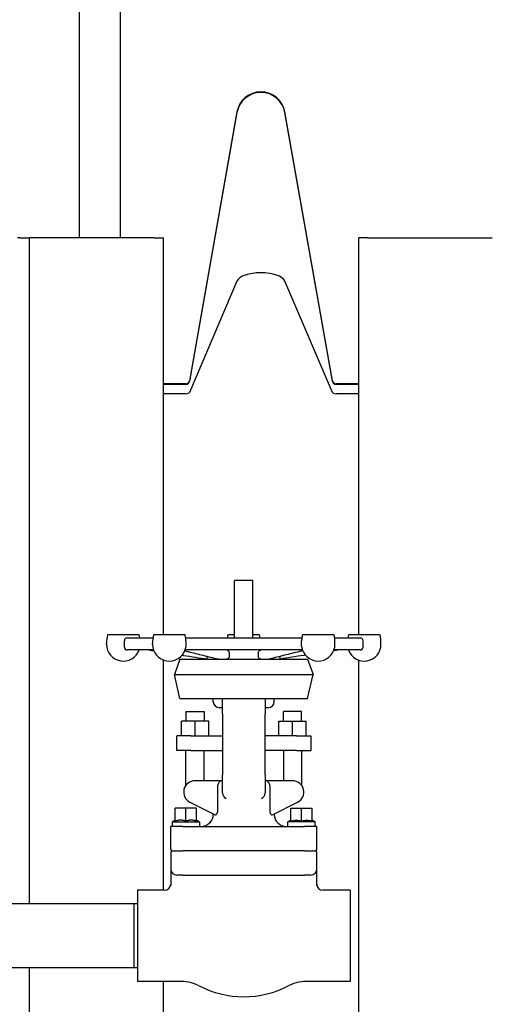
# Model space of a CAD drawing. Header units: inches. Extents: x 36 to 1719, y -84 to 1122.
# Tile 435 of 571: x 1461 to 1471, y 374 to 394. Entities that reach past the tile are written whole.
import ezdxf

# ---------------------------------------------------------------- set-up
doc = ezdxf.new("R2010")
doc.units = ezdxf.units.IN
doc.header["$LTSCALE"] = 48
doc.header["$MEASUREMENT"] = 0
doc.layers.add('Visible (ANSI)', color=7, linetype='Continuous', lineweight=30)

msp = doc.modelspace()

# ---------------------------------------------------------------- linework, layer by layer
at = {"layer": 'Visible (ANSI)'}
for p, q in [((1462.67912, 395.23377), (1462.67912, 389.57752)), ((1463.51912, 395.23377), (1463.51912, 389.57752)), ((1465.91922, 392.16435), (1464.94549, 386.64206)), ((1465.91922, 392.1524), (1464.94549, 386.63011)), ((1467.87775, 386.64206), (1466.90402, 392.16435)), ((1467.87775, 386.63011), (1466.90402, 392.1524)), ((1461.47162, 389.57752), (1461.41162, 389.57752)), ((1461.47162, 389.57752), (1461.66162, 389.57752)), ((1461.66162, 375.89127), (1461.66162, 389.57752)), ((1462.04162, 389.57752), (1461.66162, 389.57752)), ((1464.22162, 389.57752), (1462.04162, 389.57752)), ((1464.22162, 389.57752), (1464.41162, 389.57752)), ((1464.41162, 381.41877), (1464.41162, 389.57752)), ((1468.41162, 389.57752), (1468.41162, 381.41877)), ((1468.60162, 389.57752), (1468.41162, 389.57752)), ((1468.60162, 389.57752), (1470.78162, 389.57752)), ((1470.78162, 389.57752), (1471.16162, 389.57752)), ((1465.91922, 388.68971), (1464.94549, 386.40231)), ((1467.87775, 386.40231), (1466.90402, 388.68971)), ((1464.86857, 386.57752), (1464.41162, 386.57752)), ((1464.86857, 386.56557), (1464.41162, 386.56557)), ((1468.41162, 386.57752), (1467.95467, 386.57752)), ((1468.41162, 386.56557), (1467.95467, 386.56557)), ((1464.86857, 386.37557), (1464.41162, 386.37557)), ((1468.41162, 386.37557), (1467.95467, 386.37557)), ((1465.87162, 381.35877), (1465.87162, 382.53377)), ((1466.24662, 382.53377), (1465.87162, 382.53377)), ((1466.24662, 381.35877), (1466.24662, 382.53377)), ((1463.91137, 381.41877), (1463.26137, 381.41877)), ((1464.85588, 381.41877), (1464.20588, 381.41877)), ((1465.87162, 381.41877), (1465.73412, 381.41877)), ((1466.38412, 381.41877), (1466.24662, 381.41877)), ((1467.91236, 381.41877), (1467.26236, 381.41877)), ((1468.85687, 381.41877), (1468.20687, 381.41877)), ((1463.2417, 381.22646), (1463.2417, 381.24791)), ((1463.60912, 381.16877), (1463.60912, 381.29877)), ((1463.66912, 381.35877), (1464.19442, 381.35877)), ((1464.1862, 381.22646), (1464.1862, 381.24791)), ((1464.86733, 381.35877), (1467.25091, 381.35877)), ((1464.87318, 381.24791), (1464.87318, 381.22646)), ((1467.24506, 381.22646), (1467.24506, 381.24791)), ((1467.92382, 381.35877), (1468.44912, 381.35877)), ((1467.93203, 381.22646), (1467.93203, 381.24791)), ((1468.50912, 381.16877), (1468.50912, 381.29877)), ((1468.87654, 381.22646), (1468.87654, 381.24791)), ((1464.20692, 381.10877), (1463.66912, 381.10877)), ((1467.2634, 381.10877), (1464.85484, 381.10877)), ((1465.76022, 381.04549), (1465.76022, 380.98035)), ((1466.35802, 381.04549), (1466.35802, 380.98035)), ((1468.44912, 381.10877), (1467.91132, 381.10877)), ((1464.41162, 376.17127), (1464.41162, 380.90308)), ((1464.74804, 380.92127), (1464.63485, 380.6077)), ((1464.74804, 380.92127), (1467.3702, 380.92127)), ((1465.30912, 380.92127), (1465.30912, 380.97791)), ((1466.80912, 380.92127), (1466.80912, 380.97791)), ((1467.3702, 380.92127), (1467.48339, 380.6077)), ((1468.41162, 380.90345), (1468.41162, 266.51512)), ((1464.74804, 380.11302), (1464.63485, 380.6077)), ((1464.63485, 380.6077), (1467.48339, 380.6077)), ((1467.3702, 380.11302), (1467.48339, 380.6077)), ((1464.74804, 380.11302), (1467.3702, 380.11302)), ((1465.43412, 380.04627), (1465.43412, 380.11302)), ((1465.62162, 379.79627), (1465.62162, 380.11302)), ((1466.49662, 380.11302), (1466.49662, 379.79627)), ((1466.68412, 380.04627), (1466.68412, 380.11302)), ((1464.87162, 379.84627), (1464.87162, 379.64627)), ((1464.87162, 379.84627), (1465.24662, 379.84627)), ((1465.24662, 379.84627), (1465.24662, 379.64627)), ((1465.62162, 379.92127), (1465.55912, 379.92127)), ((1465.62162, 379.79627), (1465.62162, 378.54627)), ((1466.55912, 379.92127), (1466.49662, 379.92127)), ((1466.49662, 378.54627), (1466.49662, 379.79627)), ((1466.87162, 379.64627), (1466.87162, 379.84627)), ((1467.24662, 379.84627), (1466.87162, 379.84627)), ((1467.24662, 379.64627), (1467.24662, 379.84627)), ((1464.77787, 379.34627), (1464.77787, 379.64627)), ((1465.05912, 379.64627), (1464.77787, 379.64627)), ((1465.05912, 379.34627), (1465.05912, 379.64627)), ((1465.34037, 379.64627), (1465.05912, 379.64627)), ((1465.34037, 379.34627), (1465.34037, 379.64627)), ((1466.77787, 379.34627), (1466.77787, 379.64627)), ((1466.77787, 379.64627), (1467.05912, 379.64627)), ((1467.05912, 379.64627), (1467.34037, 379.64627)), ((1467.05912, 379.34627), (1467.05912, 379.64627)), ((1467.34037, 379.34627), (1467.34037, 379.64627)), ((1464.68412, 379.04627), (1464.68412, 379.34627)), ((1464.97474, 379.34627), (1464.68412, 379.34627)), ((1464.97474, 379.34627), (1465.62162, 379.34627)), ((1467.14349, 379.34627), (1466.49662, 379.34627)), ((1467.14349, 379.34627), (1467.43412, 379.34627)), ((1467.43412, 379.34627), (1467.43412, 379.04627)), ((1464.97474, 379.04627), (1464.68412, 379.04627)), ((1464.87162, 378.32684), (1464.87162, 379.04627)), ((1464.97474, 379.04627), (1465.62162, 379.04627)), ((1465.24662, 378.42127), (1465.24662, 379.04627)), ((1467.14349, 379.04627), (1466.49662, 379.04627)), ((1466.87162, 379.04627), (1466.87162, 378.42127)), ((1467.14349, 379.04627), (1467.43412, 379.04627)), ((1467.24662, 379.04627), (1467.24662, 378.32684)), ((1465.60652, 378.42127), (1465.05912, 378.42127)), ((1465.60652, 378.42127), (1465.62162, 378.42127)), ((1465.62162, 378.17127), (1465.62162, 378.54627)), ((1466.49662, 378.54627), (1466.49662, 378.17127)), ((1466.49662, 378.42127), (1466.51172, 378.42127)), ((1467.05912, 378.42127), (1466.51172, 378.42127)), ((1465.51785, 378.29627), (1465.51785, 377.80648)), ((1466.60039, 377.80648), (1466.60039, 378.29627)), ((1464.95381, 377.97968), (1465.47084, 377.7182)), ((1466.6474, 377.7182), (1467.16443, 377.97968)), ((1464.65287, 377.59068), (1464.65287, 377.85877)), ((1464.87162, 377.85877), (1464.65287, 377.85877)), ((1464.87162, 377.59068), (1464.87162, 377.85877)), ((1465.09037, 377.85877), (1464.87162, 377.85877)), ((1465.09037, 377.59068), (1465.09037, 377.85877)), ((1467.02787, 377.85877), (1467.24662, 377.85877)), ((1467.02787, 377.59068), (1467.02787, 377.85877)), ((1467.24662, 377.85877), (1467.46537, 377.85877)), ((1467.24662, 377.59068), (1467.24662, 377.85877)), ((1467.46537, 377.59068), (1467.46537, 377.85877)), ((1464.65037, 377.60877), (1464.59037, 377.57413)), ((1464.59037, 377.57413), (1464.59037, 377.48377)), ((1464.59037, 377.57413), (1465.15287, 377.57413)), ((1464.65287, 377.60877), (1464.65037, 377.60877)), ((1464.79097, 377.60877), (1464.73352, 377.60877)), ((1465.00972, 377.60877), (1464.95227, 377.60877)), ((1465.09287, 377.60877), (1465.09037, 377.60877)), ((1465.09287, 377.60877), (1465.15287, 377.57413)), ((1465.15287, 377.57413), (1465.15287, 377.48377)), ((1465.43412, 377.73377), (1465.43412, 377.73677)), ((1466.68412, 377.73377), (1466.68412, 377.73677)), ((1467.02537, 377.60877), (1466.96537, 377.57413)), ((1467.52787, 377.57413), (1466.96537, 377.57413)), ((1466.96537, 377.48377), (1466.96537, 377.57413)), ((1467.02537, 377.60877), (1467.02787, 377.60877)), ((1467.10852, 377.60877), (1467.16597, 377.60877)), ((1467.32727, 377.60877), (1467.38472, 377.60877)), ((1467.46537, 377.60877), (1467.46787, 377.60877)), ((1467.46787, 377.60877), (1467.52787, 377.57413)), ((1467.52787, 377.48377), (1467.52787, 377.57413)), ((1464.55912, 377.01502), (1464.55912, 377.48377)), ((1464.80912, 377.48377), (1464.55912, 377.48377)), ((1464.80912, 377.48377), (1467.30912, 377.48377)), ((1467.55912, 377.48377), (1467.30912, 377.48377)), ((1467.55912, 377.01502), (1467.55912, 377.48377)), ((1464.59037, 376.98377), (1464.80912, 376.98377)), ((1467.30912, 376.98377), (1464.80912, 376.98377)), ((1467.30912, 376.98377), (1467.52787, 376.98377)), ((1464.55912, 376.95252), (1464.55912, 376.60877)), ((1467.55912, 376.60877), (1467.55912, 376.95252)), ((1464.55912, 376.60877), (1464.55912, 376.26644)), ((1467.55912, 376.26644), (1467.55912, 376.60877)), ((1464.80912, 376.48377), (1464.68412, 376.48377)), ((1464.80912, 376.48377), (1466.05912, 376.48377)), ((1466.05912, 376.48377), (1467.30912, 376.48377)), ((1467.43412, 376.48377), (1467.30912, 376.48377)), ((1464.43412, 376.17127), (1463.87412, 376.17127)), ((1463.87412, 376.17127), (1463.87412, 374.29627)), ((1468.24412, 376.17127), (1467.68412, 376.17127)), ((1468.24412, 376.17127), (1468.24412, 374.29627)), ((1463.81162, 375.89127), (1461.24912, 375.89127)), ((1463.87412, 375.88964), (1463.81162, 375.89127)), ((1463.81162, 374.57627), (1463.81162, 375.89127)), ((1463.81162, 374.57627), (1461.24912, 374.57627)), ((1461.66162, 266.51512), (1461.66162, 374.57627)), ((1463.87412, 374.57791), (1463.81162, 374.57627)), ((1464.7859, 374.29627), (1463.87412, 374.29627)), ((1464.41162, 266.51512), (1464.41162, 374.29627)), ((1468.24412, 374.29627), (1467.33234, 374.29627))]:
    msp.add_line(p, q, dxfattribs=at)
for centre, radius, start, end in [((1466.41162, 392.07752), 0.5, 10, 170), ((1466.41162, 392.06557), 0.5, 10, 170), ((1464.86857, 386.65562), 0.0781, 270, 350), ((1464.86857, 386.64367), 0.0781, 270, 350), ((1467.95467, 386.65562), 0.0781, 190, 270), ((1467.95467, 386.64367), 0.0781, 190, 270), ((1463.99346, 381.24791), 0.75176, 166.863217, 180), ((1463.17929, 381.24791), 0.75176, 8.479986, 13.136783), ((1464.93797, 381.24791), 0.75176, 166.863217, 180), ((1464.12379, 381.24791), 0.75176, 7.980025, 13.136783), ((1466.46621, 381.24791), 0.75176, 166.863217, 171.520014), ((1465.65203, 381.24791), 0.75176, 8.479986, 13.136783), ((1467.99445, 381.24791), 0.75176, 166.863217, 172.019975), ((1467.18027, 381.24791), 0.75176, 0, 13.136783), ((1468.93895, 381.24791), 0.75176, 166.863217, 171.520014), ((1468.12478, 381.24791), 0.75176, 0, 13.136783), ((1463.58637, 381.22646), 0.34467, 180, 340.03444), ((1463.66912, 381.29877), 0.06, 90, 180), ((1464.53088, 381.22646), 0.34467, 180, 341.681567), ((1467.58736, 381.22646), 0.34467, 198.318433, 0), ((1468.53187, 381.22646), 0.34467, 199.96556, 0), ((1468.44912, 381.29877), 0.06, 0, 90), ((1463.66912, 381.16877), 0.06, 180, 270), ((1468.44912, 381.16877), 0.06, 270, 0), ((1465.55912, 380.04627), 0.125, 180, 270), ((1466.55912, 380.04627), 0.125, 270, 0), ((1465.05912, 378.18792), 0.23335, 90, 243.172694), ((1467.05912, 378.18792), 0.23335, 296.827306, 90), ((1465.74662, 378.17127), 0.125, 180, 245.901134), ((1466.37162, 378.17127), 0.125, 294.098866, 0), ((1465.18412, 377.73377), 0.25, 270, 0), ((1466.93412, 377.73377), 0.25, 180, 270), ((1464.59037, 377.01502), 0.03125, 180, 270), ((1464.59037, 376.95252), 0.03125, 90, 180), ((1467.52787, 377.01502), 0.03125, 270, 0), ((1467.52787, 376.95252), 0.03125, 0, 90), ((1464.68412, 376.60877), 0.125, 180, 270), ((1467.43412, 376.60877), 0.125, 270, 0), ((1464.43412, 376.29627), 0.125, 270, 0), ((1467.68412, 376.29627), 0.125, 180, 270), ((1464.7859, 373.54627), 0.75, 62.419801, 90), ((1466.05912, 375.98377), 2, 242.419801, 297.580199), ((1467.33234, 373.54627), 0.75, 90, 117.580199)]:
    msp.add_arc(centre, radius, start, end, dxfattribs=at)
for centre, major_axis, start_param, end_param in [((1466.41162, 388.65375), (-0.5, 0), 3.31612558, 6.10865238), ((1464.86857, 386.40792), (0.0781, 0), 4.71238898, 6.10865238), ((1467.95467, 386.40792), (0.0781, 0), 3.31612558, 4.71238898)]:
    msp.add_ellipse(centre, major_axis=major_axis, ratio=0.41421356, start_param=start_param, end_param=end_param, dxfattribs=at)
for points, knots in [([(1464.87155, 381.29877), (1464.87114, 381.30507), (1464.8708, 381.3113), (1464.87013, 381.32423), (1464.86984, 381.33063), (1464.86922, 381.34236), (1464.86888, 381.34735), (1464.86838, 381.35147), (1464.86833, 381.35188), (1464.86827, 381.35228)], [0.256029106, 0.256029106, 0.256029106, 0.256029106, 0.303466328, 0.303466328, 0.359722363, 0.359722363, 0.422674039, 0.422674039, 0.430103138, 0.430103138, 0.430103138, 0.430103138]), ([(1467.24506, 381.24791), (1467.24506, 381.26043), (1467.24536, 381.27294), (1467.24616, 381.28989), (1467.24641, 381.29433), (1467.24669, 381.29877)], [0, 0, 0, 0, 0.095356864, 0.095356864, 0.129295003, 0.129295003, 0.129295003, 0.129295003]), ([(1467.24997, 381.35228), (1467.24969, 381.35027), (1467.24945, 381.34779), (1467.24886, 381.33993), (1467.24857, 381.33381), (1467.2479, 381.32023), (1467.24755, 381.31315), (1467.24698, 381.3034), (1467.24684, 381.30109), (1467.24669, 381.29877)], [0.66984584, 0.66984584, 0.66984584, 0.66984584, 0.710456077, 0.710456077, 0.777323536, 0.777323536, 0.836617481, 0.836617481, 0.854862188, 0.854862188, 0.854862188, 0.854862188]), ([(1464.79341, 381.00313), (1464.80367, 381.00153), (1464.81394, 380.99993), (1464.90689, 380.98546), (1464.98957, 380.9726), (1465.1512, 380.9475), (1465.23016, 380.93525), (1465.30912, 380.92303)], [2.37861559, 2.37861559, 2.37861559, 2.37861559, 2.46176548, 2.46176548, 3.13140025, 3.13140025, 3.77073416, 3.77073416, 3.77073416, 3.77073416]), ([(1464.84903, 381.09387), (1464.87205, 381.08806), (1464.89508, 381.08225), (1464.96916, 381.06356), (1465.02023, 381.05069), (1465.12236, 381.02494), (1465.17342, 381.01207), (1465.27556, 380.98635), (1465.32663, 380.9735), (1465.42879, 380.94782), (1465.47987, 380.935), (1465.53097, 380.92221)], [0.93208853, 0.93208853, 0.93208853, 0.93208853, 1.23382306, 1.23382306, 1.90300859, 1.90300859, 2.57219412, 2.57219412, 3.24137965, 3.24137965, 3.91056518, 3.91056518, 3.91056518, 3.91056518]), ([(1464.85809, 381.11819), (1464.859, 381.12096), (1464.85995, 381.12435), (1464.86207, 381.13307), (1464.8636, 381.14041), (1464.86606, 381.15367), (1464.86744, 381.16174), (1464.86858, 381.16877)], [0.864360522, 0.864360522, 0.864360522, 0.864360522, 0.90783838, 0.90783838, 0.96968067, 0.96968067, 1.02416142, 1.02416142, 1.02416142, 1.02416142]), ([(1465.71912, 381.10626), (1465.72074, 381.10572), (1465.72235, 381.10509), (1465.73067, 381.10136), (1465.73687, 381.09689), (1465.74768, 381.08546), (1465.75214, 381.0785), (1465.75688, 381.06683), (1465.75812, 381.06266), (1465.75979, 381.05415), (1465.76022, 381.04983), (1465.76022, 381.04549)], [0.044266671, 0.044266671, 0.044266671, 0.044266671, 0.058793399, 0.058793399, 0.120579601, 0.120579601, 0.184530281, 0.184530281, 0.217797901, 0.217797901, 0.250809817, 0.250809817, 0.250809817, 0.250809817]), ([(1466.35802, 381.04549), (1466.35802, 381.05347), (1466.35946, 381.06138), (1466.36503, 381.0765), (1466.36924, 381.08356), (1466.37977, 381.09557), (1466.38605, 381.10041), (1466.39495, 381.10472), (1466.39702, 381.10556), (1466.39912, 381.10626)], [0, 0, 0, 0, 0.060794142, 0.060794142, 0.124198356, 0.124198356, 0.187996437, 0.187996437, 0.206750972, 0.206750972, 0.206750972, 0.206750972]), ([(1467.26921, 381.09387), (1467.24619, 381.08806), (1467.22316, 381.08225), (1467.14908, 381.06356), (1467.09801, 381.05069), (1466.99588, 381.02494), (1466.94482, 381.01207), (1466.84268, 380.98635), (1466.79161, 380.9735), (1466.68945, 380.94782), (1466.63837, 380.935), (1466.58727, 380.92221)], [0.93226417, 0.93226417, 0.93226417, 0.93226417, 1.23399871, 1.23399871, 1.90318425, 1.90318425, 2.5723698, 2.5723698, 3.24155534, 3.24155534, 3.91074089, 3.91074089, 3.91074089, 3.91074089]), ([(1467.32483, 381.00313), (1467.31457, 381.00153), (1467.3043, 380.99993), (1467.21135, 380.98546), (1467.12867, 380.9726), (1466.96704, 380.9475), (1466.88808, 380.93525), (1466.80912, 380.92303)], [2.39437536, 2.39437536, 2.39437536, 2.39437536, 2.47752523, 2.47752523, 3.14716, 3.14716, 3.7864939, 3.7864939, 3.7864939, 3.7864939]), ([(1467.24966, 381.16877), (1467.25079, 381.16174), (1467.25218, 381.15367), (1467.25464, 381.14041), (1467.25617, 381.13307), (1467.25829, 381.12435), (1467.25924, 381.12096), (1467.26015, 381.11819)], [0, 0, 0, 0, 0.054480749, 0.054480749, 0.11632304, 0.11632304, 0.159800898, 0.159800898, 0.159800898, 0.159800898]), ([(1465.76022, 380.98035), (1465.76022, 380.97259), (1465.75883, 380.96492), (1465.75345, 380.95072), (1465.74957, 380.94434), (1465.7398, 380.93349), (1465.734, 380.92916), (1465.72429, 380.92454), (1465.7208, 380.92332), (1465.71366, 380.92168), (1465.71004, 380.92127), (1465.70643, 380.92127)], [0, 0, 0, 0, 0.059120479, 0.059120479, 0.117109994, 0.117109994, 0.175625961, 0.175625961, 0.206762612, 0.206762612, 0.237973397, 0.237973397, 0.237973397, 0.237973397]), ([(1466.41181, 380.92127), (1466.40482, 380.92127), (1466.39782, 380.92281), (1466.38478, 380.92879), (1466.37884, 380.93314), (1466.36888, 380.94404), (1466.36493, 380.95044), (1466.35944, 380.96474), (1466.35802, 380.9725), (1466.35802, 380.98035)], [0, 0, 0, 0, 0.060407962, 0.060407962, 0.119900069, 0.119900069, 0.178343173, 0.178343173, 0.238137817, 0.238137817, 0.238137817, 0.238137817]), ([(1465.60652, 378.42127), (1465.60645, 378.42127), (1465.60637, 378.42127), (1465.59556, 378.42123), (1465.58499, 378.41824), (1465.56603, 378.40677), (1465.5576, 378.39893), (1465.54329, 378.37978), (1465.53734, 378.36913), (1465.52755, 378.34591), (1465.52373, 378.3338), (1465.52077, 378.32127)], [-0.457659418, -0.457659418, -0.457659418, -0.457659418, -0.456707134, -0.456707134, -0.323045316, -0.323045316, -0.203350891, -0.203350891, -0.098062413, -0.098062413, 0, 0, 0, 0]), ([(1466.59747, 378.32127), (1466.59451, 378.3338), (1466.59069, 378.34591), (1466.5809, 378.36913), (1466.57495, 378.37978), (1466.56064, 378.39893), (1466.55221, 378.40677), (1466.53325, 378.41824), (1466.52268, 378.42123), (1466.51187, 378.42127), (1466.51179, 378.42127), (1466.51172, 378.42127)], [-0.459866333, -0.459866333, -0.459866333, -0.459866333, -0.361125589, -0.361125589, -0.255108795, -0.255108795, -0.134586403, -0.134586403, 0, 0, 0.000958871, 0.000958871, 0.000958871, 0.000958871]), ([(1465.51785, 377.80648), (1465.51785, 377.79347), (1465.51658, 377.77955), (1465.51108, 377.75467), (1465.50688, 377.74374), (1465.50184, 377.73506), (1465.50145, 377.73441), (1465.50106, 377.73377)], [0, 0, 0, 0, 0.099124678, 0.099124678, 0.198249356, 0.198249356, 0.206443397, 0.206443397, 0.206443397, 0.206443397]), ([(1466.61718, 377.73377), (1466.61679, 377.73441), (1466.6164, 377.73506), (1466.61136, 377.74374), (1466.60716, 377.75467), (1466.60166, 377.77955), (1466.60039, 377.79347), (1466.60039, 377.80648)], [0.621272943, 0.621272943, 0.621272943, 0.621272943, 0.629466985, 0.629466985, 0.728591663, 0.728591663, 0.827716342, 0.827716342, 0.827716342, 0.827716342]), ([(1465.50106, 377.73377), (1465.49753, 377.7281), (1465.49354, 377.72392), (1465.48424, 377.71728), (1465.47876, 377.71582), (1465.47279, 377.71734), (1465.4718, 377.71771), (1465.47084, 377.7182)], [-0.412603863, -0.412603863, -0.412603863, -0.412603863, -0.334501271, -0.334501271, -0.2278539, -0.2278539, -0.205723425, -0.205723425, -0.205723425, -0.205723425]), ([(1466.6474, 377.7182), (1466.64434, 377.71665), (1466.64094, 377.71622), (1466.63297, 377.71802), (1466.62829, 377.72067), (1466.62146, 377.72767), (1466.61924, 377.73046), (1466.61718, 377.73377)], [-3.056929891, -3.056929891, -3.056929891, -3.056929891, -2.988174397, -2.988174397, -2.909263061, -2.909263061, -2.870657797, -2.870657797, -2.870657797, -2.870657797])]:
    msp.add_open_spline(points, degree=3, knots=knots, dxfattribs=at)
for points in [[(1464.87318, 381.22646), (1464.87318, 381.20738), (1464.87167, 381.18799), (1464.86858, 381.16877)], [(1464.87155, 381.29877), (1464.87263, 381.28185), (1464.87318, 381.26488), (1464.87318, 381.24791)], [(1467.24966, 381.16877), (1467.24657, 381.18799), (1467.24506, 381.20738), (1467.24506, 381.22646)], [(1464.1155, 381.10877), (1464.14795, 381.10371), (1464.1804, 381.09865), (1464.21285, 381.09359)], [(1465.7116, 381.10877), (1465.71411, 381.10794), (1465.71661, 381.1071), (1465.71912, 381.10626)], [(1466.39912, 381.10626), (1466.40163, 381.1071), (1466.40413, 381.10794), (1466.40664, 381.10877)], [(1468.00274, 381.10877), (1467.97029, 381.10371), (1467.93784, 381.09865), (1467.90539, 381.09359)], [(1465.53861, 380.92127), (1465.53602, 380.92127), (1465.53347, 380.92159), (1465.53097, 380.92221)], [(1466.58727, 380.92221), (1466.58477, 380.92159), (1466.58221, 380.92127), (1466.57963, 380.92127)], [(1465.52077, 378.32127), (1465.51879, 378.31289), (1465.51785, 378.30419), (1465.51785, 378.29627)], [(1466.60039, 378.29627), (1466.60039, 378.30419), (1466.59945, 378.31289), (1466.59747, 378.32127)]]:
    msp.add_open_spline(points, degree=3, dxfattribs=at)
for points, weights in [([(1464.73352, 377.60877), (1464.69586, 377.60501), (1464.65287, 377.59068)], [1.60874112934, 1.58525582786, 1.50177150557]), ([(1464.87162, 377.59068), (1464.82863, 377.60501), (1464.79097, 377.60877)], [1.50177150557, 1.58525582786, 1.60874112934]), ([(1464.95227, 377.60877), (1464.91461, 377.60501), (1464.87162, 377.59068)], [1.60874112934, 1.58525582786, 1.50177150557]), ([(1465.09037, 377.59068), (1465.04738, 377.60501), (1465.00972, 377.60877)], [1.50177150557, 1.58525582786, 1.60874112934]), ([(1467.02787, 377.59068), (1467.07086, 377.60501), (1467.10852, 377.60877)], [1.50177150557, 1.58525582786, 1.60874112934]), ([(1467.16597, 377.60877), (1467.20363, 377.60501), (1467.24662, 377.59068)], [1.60874112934, 1.58525582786, 1.50177150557]), ([(1467.24662, 377.59068), (1467.28961, 377.60501), (1467.32727, 377.60877)], [1.50177150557, 1.58525582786, 1.60874112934]), ([(1467.38472, 377.60877), (1467.42238, 377.60501), (1467.46537, 377.59068)], [1.60874112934, 1.58525582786, 1.50177150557])]:
    msp.add_rational_spline(points, weights, degree=2, dxfattribs=at)

doc.saveas('drawing.dxf')
